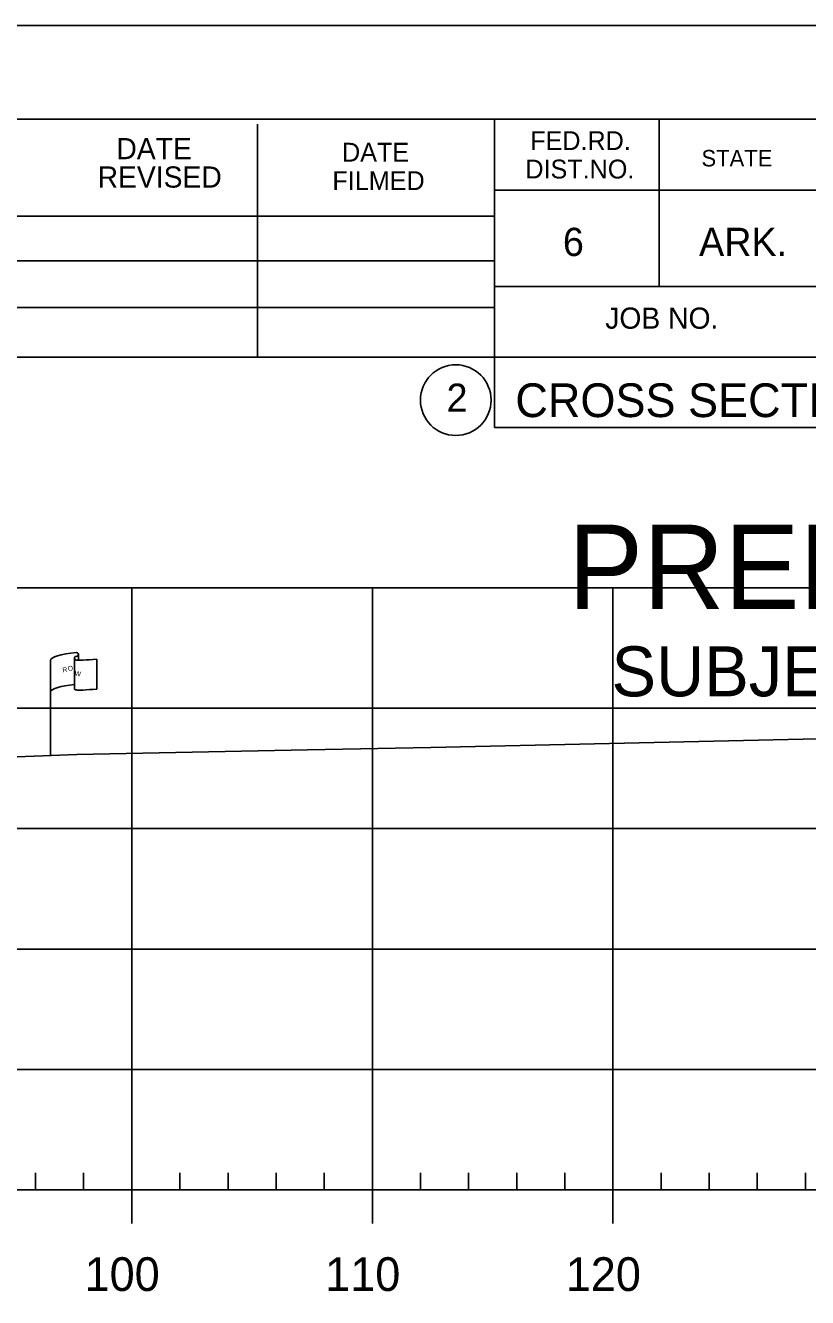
# Model space of a CAD drawing. Extents: x 1365647 to 1367999, y 387113 to 400173.
# Drawn here: x 1365989.7 to 1366022.2, y 395640.1 to 395692.9 of the extents above; entities that cross this region are included whole.
import ezdxf

# ---------------------------------------------------------------- set-up
doc = ezdxf.new("R2010")
doc.units = 0
for name, color, linetype in [('E_Existing ROW', 7, 'Continuous'), ('R_Axis', 7, 'Continuous'), ('R_Axis Annot', 7, 'Continuous'), ('R_Border', 7, 'Continuous'), ('R_Border Prem', 7, 'Continuous'), ('R_Exist Surface', 7, 'Continuous'), ('R_Grid', 7, 'Continuous'), ('R_No Plot', 7, 'Continuous')]:
    doc.layers.add(name, color=color, linetype=linetype)

msp = doc.modelspace()

# ---------------------------------------------------------------- linework, layer by layer
at = {"layer": 'E_Existing ROW'}
for p, q in [((1365991.877, 395666.793), (1365991.877, 395666.553)), ((1365990.714, 395662.592), (1365990.714, 395666.542)), ((1365991.709, 395666.637), (1365991.709, 395666.623)), ((1365991.709, 395666.623), (1365991.709, 395665.397)), ((1365992.644, 395666.599), (1365992.644, 395665.359))]:
    msp.add_line(p, q, dxfattribs=at)
for centre, radius, start, end in [((1365991.787, 395666.637), 0.078, 88.6458, 274.2828), ((1365991.798, 395666.793), 0.0783, 263.0712, 93.9564), ((1365991.787, 395665.397), 0.0783, 180, 273.9564)]:
    msp.add_arc(centre, radius, start, end, dxfattribs=at)
for centre, major_axis, ratio, start_param, end_param in [((1365992.296, 395666.586), (-1.582, -0.043), 0.19887, 5.030368, 6.283185), ((1365993.003, 395666.701), (-1.227, -0.134), 0.052933, 0.159456, 1.268315), ((1365992.29, 395665.268), (-1.582, -0.043), 0.19887, 5.083035, 6.194897), ((1365993.003, 395665.461), (-1.227, -0.134), 0.052933, 0.159456, 1.268315)]:
    msp.add_ellipse(centre, major_axis=major_axis, ratio=ratio, start_param=start_param, end_param=end_param, dxfattribs=at)
at = {"layer": 'R_Axis'}
for p, q in [((1365990.095, 395644.561), (1365990.095, 395645.261)), ((1365992.095, 395644.561), (1365992.095, 395645.261)), ((1365996.095, 395644.561), (1365996.095, 395645.261)), ((1365998.095, 395644.561), (1365998.095, 395645.261)), ((1366000.095, 395644.561), (1366000.095, 395645.261)), ((1366002.095, 395644.561), (1366002.095, 395645.261)), ((1366006.095, 395644.561), (1366006.095, 395645.261)), ((1366008.095, 395644.561), (1366008.095, 395645.261)), ((1366010.095, 395644.561), (1366010.095, 395645.261)), ((1366012.095, 395644.561), (1366012.095, 395645.261)), ((1366016.095, 395644.561), (1366016.095, 395645.261)), ((1366018.095, 395644.561), (1366018.095, 395645.261)), ((1366020.095, 395644.561), (1366020.095, 395645.261)), ((1366022.095, 395644.561), (1366022.095, 395645.261)), ((1365749.095, 395644.561), (1366039.095, 395644.561)), ((1365994.095, 395643.161), (1365994.095, 395644.561)), ((1366004.095, 395643.161), (1366004.095, 395644.561)), ((1366014.095, 395643.161), (1366014.095, 395644.561))]:
    msp.add_line(p, q, dxfattribs=at)
at = {"layer": 'R_Border'}
for p, q in [((1365736.095, 395689.021), (1366052.275, 395689.021)), ((1366009.175, 395689.021), (1366009.175, 395676.221)), ((1366016.015, 395689.021), (1366016.015, 395682.081)), ((1365999.315, 395679.141), (1365999.315, 395688.821)), ((1366052.275, 395686.081), (1366009.175, 395686.081)), ((1365970.015, 395685.001), (1366009.175, 395685.001)), ((1365970.015, 395683.141), (1366009.175, 395683.141)), ((1366052.275, 395682.081), (1366009.175, 395682.081)), ((1366012.135, 395682.081), (1366052.275, 395682.081)), ((1365970.015, 395681.201), (1366009.175, 395681.201)), ((1366052.275, 395679.141), (1365970.015, 395679.141)), ((1366009.175, 395676.221), (1366052.275, 395676.221))]:
    msp.add_line(p, q, dxfattribs=at)
msp.add_circle((1366007.562, 395677.356), 1.467, dxfattribs=at)
at = {"layer": 'R_Exist Surface'}
msp.add_lwpolyline([(1365939.436, 395661.31), (1365944.119, 395661.397), (1365952.985, 395661.95), (1365958.197, 395661.996), (1365972.124, 395662.163), (1365976.727, 395662.205), (1365985.769, 395662.4), (1365991.813, 395662.634), (1366001.399, 395662.827), (1366006.523, 395662.924), (1366023.241, 395663.305), (1366025.843, 395663.367), (1366035.774, 395663.549), (1366039.095, 395663.605)], dxfattribs=at)
at = {"layer": 'R_Grid'}
for p, q in [((1365749.095, 395669.561), (1366039.095, 395669.561)), ((1365994.095, 395644.561), (1365994.095, 395669.561)), ((1366004.095, 395644.561), (1366004.095, 395669.561)), ((1366014.095, 395644.561), (1366014.095, 395669.561)), ((1365749.095, 395664.561), (1366039.095, 395664.561)), ((1365749.095, 395659.561), (1366039.095, 395659.561)), ((1365749.095, 395654.561), (1366039.095, 395654.561)), ((1365749.095, 395649.561), (1366039.095, 395649.561)), ((1365749.095, 395644.561), (1366039.095, 395644.561))]:
    msp.add_line(p, q, dxfattribs=at)
at = {"layer": 'R_No Plot'}
msp.add_line((1365723.694, 395692.915), (1366057.027, 395692.915), dxfattribs=at)
msp.add_lwpolyline([(1365723.687, 395692.915), (1366057.027, 395692.915), (1366057.027, 395479.578), (1365723.687, 395479.578)], close=True, dxfattribs=at)

# ---------------------------------------------------------------- texts
at = {"layer": 'E_Existing ROW'}
for s, height, rotation, p in [('R ', 0.2, 9.9884, (1365991.233, 395666.044)), (' O', 0.2, 9.9884, (1365991.379, 395666.089)), ('DWB 11-9-07', 0.001, 90, (1365991.876, 395666.553)), ('W', 0.2, 351.1788, (1365991.709, 395665.92)), ('DWB 11-9-07', 0.001, 5.0717, (1365992.634, 395665.359)), ('DWB 11-9-07', 0.001, 90, (1365990.713, 395662.592))]:
    msp.add_text(s, height=height, rotation=rotation, dxfattribs=at).set_placement(p)
at = {"layer": 'R_Axis Annot'}
for s, p in [('100', (1365992.133, 395640.361)), ('110', (1366002.133, 395640.361)), ('120', (1366012.133, 395640.361))]:
    msp.add_text(s, height=1.4, dxfattribs=at).set_placement(p)
at = {"layer": 'R_Border'}
for s, height, p in [('FED.RD.', 0.7819, (1366010.655, 395687.741)), ('DATE', 0.8792, (1365993.455, 395687.361)), ('DATE', 0.7819, (1366002.835, 395687.261)), ('DIST.NO.', 0.7819, (1366010.455, 395686.561)), ('STATE', 0.684, (1366017.775, 395687.061)), ('REVISED', 0.8792, (1365992.675, 395686.181)), ('FILMED', 0.7819, (1366002.435, 395686.081)), ('6', 1.172, (1366012.015, 395683.341)), ('ARK.', 1.1723, (1366017.675, 395683.341)), ('JOB NO.', 0.8792, (1366013.775, 395680.321)), ('2', 1.172, (1366007.179, 395676.87)), ('CROSS SECTIONS', 1.4, (1366010.038, 395676.651))]:
    msp.add_text(s, height=height, rotation=360, dxfattribs=at).set_placement(p)
at = {"layer": 'R_Border Prem'}
for s, height, p in [('PRELIMINARY', 3.5, (1366012.226, 395668.684)), ('DWB', 0.01, (1366012.973, 395670.533)), ('SUBJECT TO REVISION', 2.07511, (1366014.035, 395665.055))]:
    msp.add_text(s, height=height, rotation=360, dxfattribs=at).set_placement(p)

doc.saveas('drawing.dxf')
